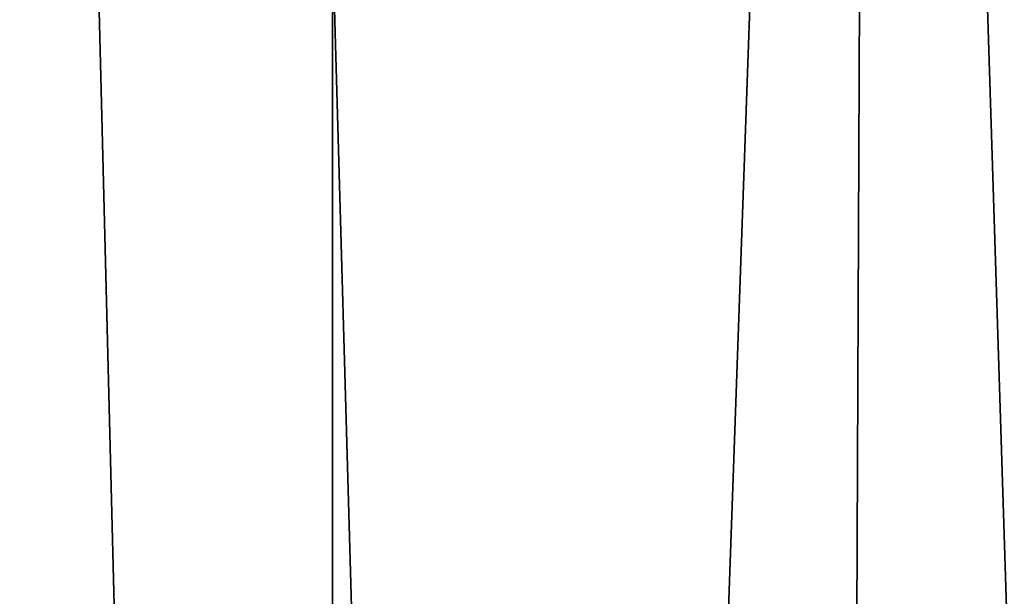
# Model space of a CAD drawing. Header units: millimetres. Extents: x -682 to 137, y -14 to 967.
# Tile 280 of 656: x -9.96 to -6.62, y 951.55 to 953.5. Entities that reach past the tile are written whole.
import ezdxf

# ---------------------------------------------------------------- set-up
doc = ezdxf.new("R2010")
doc.units = ezdxf.units.MM
doc.header["$LTSCALE"] = 65.185185
doc.layers.add('3734', color=7, linetype='CONTINUOUS')
doc.layers.add('3748', color=7, linetype='CONTINUOUS')

msp = doc.modelspace()

# ---------------------------------------------------------------- linework, layer by layer
at = {"layer": '3734', "color": 7, "linetype": 'CONTINUOUS', "true_color": 0x96918c}
for points in [[(-10.4616, 867.5, -3.3992), (-8.8988, 867.5, -6.4653), (-10.4616, 953.8, -3.3994), (-10.4616, 867.5, -3.3992)], [(-10.4616, 953.8, -3.3994), (-8.8988, 867.5, -6.4653), (-8.899, 953.8, -6.4659), (-10.4616, 953.8, -3.3994)], [(-8.8988, 867.5, 6.4653), (-10.4616, 867.5, 3.3992), (-10.4616, 953.8, 3.3994), (-8.8988, 867.5, 6.4653)], [(-8.899, 953.8, 6.4659), (-8.8988, 867.5, 6.4653), (-10.4616, 953.8, 3.3994), (-8.899, 953.8, 6.4659)], [(-8.8988, 867.5, -6.4653), (-6.4656, 867.5, -8.8992), (-8.899, 953.8, -6.4659), (-8.8988, 867.5, -6.4653)], [(-8.899, 953.8, -6.4659), (-6.4656, 867.5, -8.8992), (-6.4653, 953.8, -8.8994), (-8.899, 953.8, -6.4659)], [(-6.4656, 867.5, 8.8992), (-8.8988, 867.5, 6.4653), (-8.899, 953.8, 6.4659), (-6.4656, 867.5, 8.8992)], [(-6.4653, 953.8, 8.8994), (-6.4656, 867.5, 8.8992), (-8.899, 953.8, 6.4659), (-6.4653, 953.8, 8.8994)]]:
    msp.add_3dface(points, dxfattribs=at)
at = {"layer": '3748', "color": 7, "linetype": 'CONTINUOUS', "true_color": 0x96918c}
for points in [[(-10.6035, 865.5044, 10.6035), (-7.4978, 865.5044, 12.9866), (-9.9864, 965.5044, 9.9864), (-10.6035, 865.5044, 10.6035)], [(-7.4978, 865.5044, -12.9866), (-10.6035, 865.5044, -10.6035), (-7.0615, 965.5044, -12.2308), (-7.4978, 865.5044, -12.9866)], [(-7.0615, 965.5044, -12.2308), (-10.6035, 865.5044, -10.6035), (-9.9864, 965.5044, -9.9864), (-7.0615, 965.5044, -12.2308)], [(-9.9864, 965.5044, 9.9864), (-7.4978, 865.5044, 12.9866), (-7.0615, 965.5044, 12.2308), (-9.9864, 965.5044, 9.9864)], [(-7.4978, 865.5044, 12.9866), (-3.8811, 865.5044, 14.4846), (-7.0615, 965.5044, 12.2308), (-7.4978, 865.5044, 12.9866)], [(-3.8811, 865.5044, -14.4846), (-7.4978, 865.5044, -12.9866), (-3.6553, 965.5044, -13.6417), (-3.8811, 865.5044, -14.4846)], [(-3.6553, 965.5044, -13.6417), (-7.4978, 865.5044, -12.9866), (-7.0615, 965.5044, -12.2308), (-3.6553, 965.5044, -13.6417)], [(-7.0615, 965.5044, 12.2308), (-3.8811, 865.5044, 14.4846), (-3.6553, 965.5044, 13.6417), (-7.0615, 965.5044, 12.2308)]]:
    msp.add_3dface(points, dxfattribs=at)

doc.saveas('drawing.dxf')
